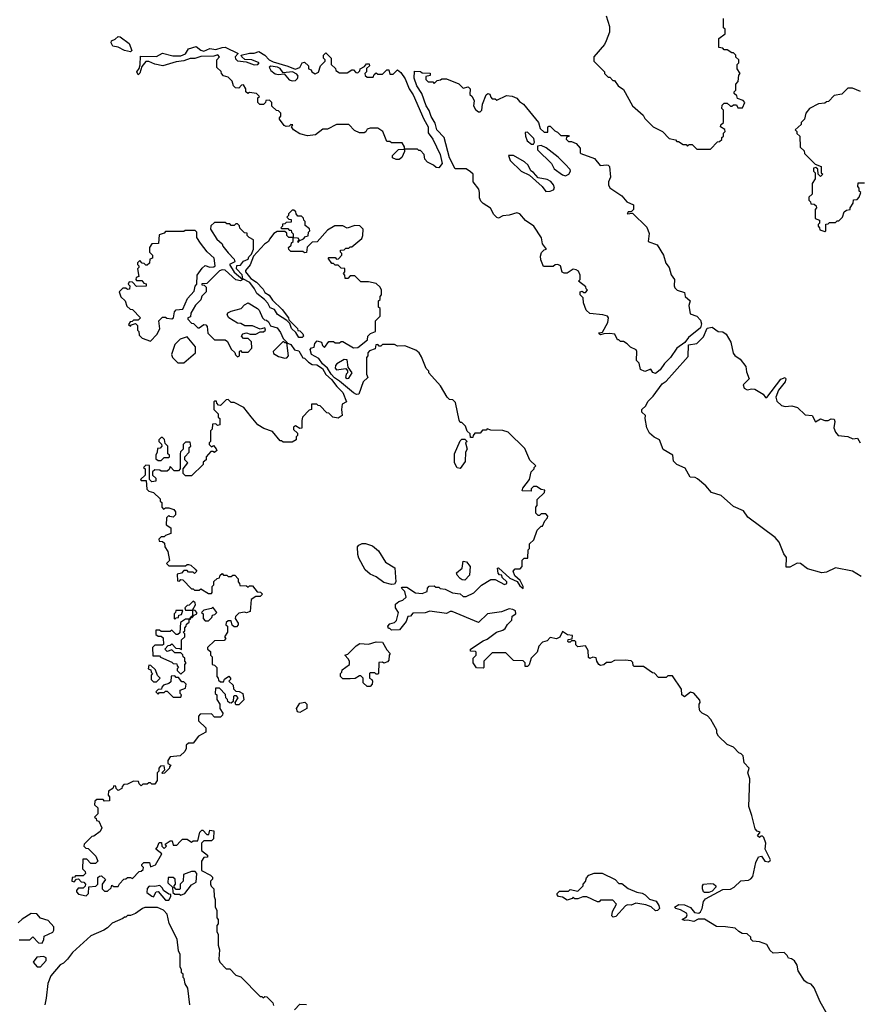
# Model space of a CAD drawing. Extents: x 2386423 to 2568864, y 578392 to 761999.
# Tile 435 of 454: x 2509769 to 2515270, y 720239 to 726687. Entities that reach past the tile are written whole.
import ezdxf

# ---------------------------------------------------------------- set-up
doc = ezdxf.new("R2010")
doc.units = 0

msp = doc.modelspace()

# ---------------------------------------------------------------- linework, layer by layer
at = {"layer": '0CON05XD'}
for points in [[(2513611.7, 726711.7), (2513633, 726643), (2513632.5, 726605), (2513611.7, 726548.3), (2513600, 726525), (2513530, 726445), (2513530, 726415), (2513600, 726345), (2513600, 726335), (2513625, 726310), (2513635, 726310), (2513655, 726290), (2513665, 726290), (2513690, 726255), (2513725, 726230), (2513783.6, 726123.6), (2513853, 726063), (2513865, 726040), (2513920, 725985), (2513980, 725955), (2514025, 725910), (2514065, 725900), (2514075, 725890), (2514085, 725890), (2514115, 725870), (2514135, 725870), (2514145, 725860), (2514155, 725870), (2514175, 725870), (2514205, 725840), (2514295, 725840)], [(2514295, 725840), (2514341.7, 725888.3), (2514355, 725890), (2514368.3, 725901.7), (2514370, 725915), (2514380, 725925), (2514380, 725945), (2514390, 725955), (2514388.3, 725968.3), (2514360, 725985), (2514361.7, 725998.3), (2514380, 726015), (2514380, 726095), (2514370, 726105), (2514371.7, 726128.3), (2514385, 726140), (2514405, 726140), (2514425, 726120), (2514435, 726120), (2514445, 726130), (2514465, 726130), (2514475, 726110), (2514505, 726110), (2514520, 726145), (2514508.3, 726158.3), (2514471.7, 726171.7), (2514468.3, 726188.3), (2514450, 726205), (2514450, 726215), (2514460, 726225), (2514460, 726265), (2514477, 726283), (2514480, 726325), (2514490, 726335), (2514470, 726365), (2514470, 726395), (2514480, 726405), (2514480, 726425), (2514461.7, 726441.7), (2514460, 726455), (2514445, 726470), (2514435, 726470), (2514405, 726490), (2514385, 726490), (2514375, 726500), (2514350, 726505), (2514350, 726565), (2514390, 726595), (2514390, 726625), (2514380, 726635), (2514380, 726695)], [(2510495, 726477.5), (2510455, 726486), (2510415, 726508), (2510380, 726515), (2510367.5, 726535), (2510370, 726550), (2510395, 726560), (2510415, 726576.7), (2510426.1, 726576.1), (2510485, 726532.5), (2510502.5, 726485), (2510495, 726477.5)], [(2512515, 725717.5), (2512498.3, 725718.3), (2512480, 725735), (2512440, 725755), (2512423, 725773), (2512420, 725805), (2512395, 725830), (2512385, 725830), (2512375, 725840), (2512290, 725840), (2512290, 725855), (2512275, 725880), (2512205, 725880), (2512195, 725890), (2512175, 725890), (2512147.5, 725955), (2512115, 725977.5), (2512065, 725977.5), (2512045, 725970), (2512036.4, 725953.6), (2512025, 725947.5), (2511995, 725947.5), (2511961.7, 725961.7), (2511925, 726000), (2511845, 726000), (2511785, 725970), (2511755, 725970), (2511707, 725933), (2511655, 725927.5), (2511605, 725940), (2511562.5, 725965), (2511550, 725985), (2511558.3, 725998.3), (2511545, 726000), (2511535, 725990), (2511515, 725987.5), (2511502.5, 725995), (2511470, 726035), (2511470, 726045), (2511480, 726055), (2511480, 726075), (2511465, 726090), (2511451.7, 726091.7), (2511421.7, 726121.7), (2511420, 726145), (2511405, 726160), (2511381.7, 726158.3), (2511380, 726145), (2511367, 726133), (2511343, 726133), (2511330, 726145), (2511330, 726175), (2511340, 726185), (2511320, 726205), (2511275, 726210), (2511263, 726203), (2511250, 726215), (2511250, 726235), (2511235, 726260), (2511221.7, 726258.3), (2511205, 726240), (2511181.7, 726241.7), (2511170, 726255), (2511160, 726285), (2511135, 726310), (2511105, 726320), (2511090, 726335), (2511088.3, 726348.3), (2511060, 726375), (2511060, 726425), (2511077.5, 726445), (2511067, 726457), (2511040.7, 726449.3), (2510955, 726446.7), (2510916.1, 726433.9), (2510885, 726433.8), (2510845, 726418), (2510795, 726410.8), (2510705.8, 726384.2), (2510655, 726395.7), (2510615, 726414.3), (2510595.8, 726414.2), (2510569.3, 726380.7), (2510555, 726337.5), (2510545, 726326.7), (2510536.2, 726345), (2510551.2, 726368.8), (2510558.8, 726391.2), (2510561.2, 726448.8), (2510665, 726446.2), (2510705, 726467.5), (2510771.7, 726451.7), (2510825, 726450), (2510855.9, 726464.1), (2510875, 726497.5), (2510925, 726512.5), (2510955, 726488.8), (2510975, 726481.2), (2511015, 726498.8), (2511055, 726492), (2511095, 726506.2), (2511115, 726506.7), (2511200, 726465), (2511180, 726445), (2511181.7, 726431.7), (2511195, 726417.5), (2511251.7, 726411.7), (2511305, 726392.5), (2511330, 726395), (2511337.5, 726405), (2511290, 726425), (2511245, 726427.5), (2511223.3, 726443.3), (2511220, 726455), (2511275, 726469.2), (2511305, 726468.8), (2511335, 726480), (2511374.1, 726454.1), (2511404.4, 726424.4), (2511430.5, 726410.5), (2511525, 726384), (2511573.8, 726363.8), (2511605, 726373.3), (2511620, 726405), (2511635, 726410), (2511660, 726385), (2511660, 726365), (2511678.3, 726358.3), (2511682.5, 726345), (2511705, 726333.8), (2511726.4, 726343.6), (2511740, 726385), (2511770, 726415), (2511770, 726425), (2511760, 726435), (2511760, 726455), (2511775, 726470), (2511810, 726435), (2511810, 726395), (2511838.3, 726368.3), (2511840, 726355), (2511865, 726340), (2511915, 726340), (2511945, 726360), (2511955, 726360), (2511971.7, 726341.7), (2511985, 726340), (2511998.3, 726351.7), (2512000, 726365), (2512028.3, 726381.7), (2512041.7, 726398.3), (2512058.3, 726398.3), (2512060, 726385), (2512041.7, 726368.3), (2512040, 726345), (2512030, 726335), (2512031.7, 726321.7), (2512045, 726310), (2512085, 726310), (2512091.7, 726328.3), (2512105, 726340), (2512115, 726330), (2512145, 726330), (2512175, 726360), (2512188.3, 726358.3), (2512195, 726330), (2512215, 726330), (2512245, 726360), (2512265, 726342.5), (2512295, 726300), (2512320, 726235), (2512346.9, 726195), (2512416.1, 726036.1), (2512445, 725986.2), (2512445.5, 725945.5), (2512475, 725906), (2512524.4, 725805), (2512535.8, 725745), (2512515, 725717.5)], [(2511555, 726286.7), (2511575, 726290), (2511588.3, 726301.7), (2511592.5, 726317.5), (2511585, 726330), (2511556.2, 726346.2), (2511495, 726340), (2511475, 726366.7), (2511457.5, 726377.5), (2511415, 726382.5), (2511403, 726377), (2511414.1, 726354.1), (2511443, 726333), (2511465, 726328.8), (2511502.5, 726332.5), (2511535, 726293.3), (2511555, 726286.7)], [(2513935, 724371.2), (2513916.7, 724376.7), (2513905, 724397.5), (2513865, 724383.3), (2513837, 724397), (2513827, 724437), (2513810, 724455), (2513812.5, 724515), (2513807.5, 724525), (2513771.7, 724541.7), (2513750, 724565), (2513725, 724580), (2513705, 724580), (2513695, 724590), (2513685, 724590), (2513668.3, 724628.3), (2513635, 724632.5), (2513595, 724630), (2513575, 724622.5), (2513565, 724630), (2513563.3, 724636.7), (2513588.3, 724641.7), (2513623.3, 724705), (2513627.5, 724735), (2513620, 724745), (2513590, 724755), (2513505, 724763.3), (2513480, 724785), (2513463, 724833), (2513460, 724865), (2513440, 724885), (2513440, 724905), (2513455, 724910), (2513465, 724900), (2513475, 724900), (2513490, 724915), (2513480, 724925), (2513478.3, 724938.3), (2513430, 724975), (2513440, 724985), (2513440, 725015), (2513429.3, 725039.3), (2513415, 725050), (2513395, 725052.5), (2513355, 725027.5), (2513337, 725027), (2513323, 725033), (2513312.5, 725075), (2513295, 725083.3), (2513278.3, 725081.7), (2513265, 725070), (2513201.7, 725071.7), (2513183.3, 725115), (2513181.7, 725138.3), (2513187.5, 725162.5), (2513205, 725180), (2513220, 725185), (2513195, 725220), (2513188.3, 725258.3), (2513136.7, 725335), (2513083, 725373), (2513045, 725416.7), (2513025, 725423.3), (2512975, 725406.7), (2512935, 725402.5), (2512905, 725387.5), (2512895, 725392.5), (2512875, 725412.5), (2512853, 725453), (2512805, 725482.5), (2512789.3, 725499.3), (2512780.7, 725520.7), (2512782.5, 725555), (2512776.4, 725576.4), (2512740, 725625), (2512740, 725675), (2512721.7, 725691.7), (2512695, 725710), (2512621.7, 725711.7), (2512585, 725783.3), (2512550, 725915), (2512502.7, 725965), (2512490.3, 726010.3), (2512465, 726053.8), (2512452.7, 726092.7), (2512432.3, 726122.3), (2512404.4, 726204.4), (2512371.1, 726255), (2512354.3, 726305), (2512355, 726350), (2512395, 726347.5), (2512405, 726340), (2512458.3, 726338.3), (2512458.3, 726321.7), (2512430, 726315), (2512430, 726295), (2512445, 726280), (2512475, 726280), (2512485, 726270), (2512505, 726290), (2512527, 726293), (2512535, 726300), (2512565, 726300), (2512647, 726267), (2512675, 726240), (2512707, 726247), (2512720, 726235), (2512718.3, 726198.3), (2512732.5, 726185), (2512747.5, 726155), (2512743, 726123), (2512755, 726100), (2512775, 726083.3), (2512785, 726083.3), (2512795.9, 726094.1), (2512801.2, 726135), (2512824.4, 726195.6), (2512835, 726203.3), (2512849.3, 726199.3), (2512855, 726180), (2512865, 726170), (2512885, 726170), (2512895, 726160), (2512958.3, 726191.7), (2512995, 726187.5), (2513025, 726172.5), (2513042.5, 726152.5), (2513070, 726135), (2513167.5, 726015), (2513180, 725975), (2513205, 725950), (2513228.3, 725951.7), (2513230, 725985), (2513235, 725990), (2513245, 725990), (2513275, 725960), (2513291.7, 725951.7), (2513315, 725930), (2513365, 725930), (2513368.3, 725921.7), (2513351.7, 725918.3), (2513350, 725905), (2513365, 725890), (2513385, 725890), (2513415, 725877.5), (2513440, 725845), (2513440, 725815), (2513445, 725810), (2513535, 725777.5), (2513573, 725733), (2513615, 725737.5), (2513625, 725735.7), (2513634, 725725), (2513640, 725655), (2513627.5, 725625), (2513627.5, 725605), (2513636.4, 725586.4), (2513713.9, 725533.9), (2513747.5, 725495), (2513790, 725475), (2513790, 725445), (2513775, 725430), (2513755, 725430), (2513750, 725415), (2513785, 725420), (2513877.6, 725327.6), (2513892.3, 725287.7), (2513887.5, 725235), (2513945, 725213.8), (2513988, 725145), (2514002, 725092), (2514023.3, 725065), (2514036.4, 725016.4), (2514060, 724985), (2514056.7, 724945), (2514061.7, 724931.7), (2514076.4, 724916.4), (2514125, 724900), (2514130, 724875), (2514162.5, 724845), (2514153.3, 724815), (2514161.7, 724761.7), (2514206.1, 724746.1), (2514230, 724720), (2514236, 724695), (2514230.3, 724669.7), (2514150.8, 724605), (2514127.6, 724572.4), (2514073.5, 724536.5), (2514032, 724475), (2513993.4, 724436.6), (2513965, 724393.8), (2513935, 724371.2)], [(2515277, 726217), (2515225, 726240), (2515195, 726240), (2515155, 726200), (2515105, 726190), (2515068.3, 726151.7), (2515055, 726150), (2515045, 726140), (2515003, 726137), (2514943.6, 726106.4), (2514920, 726075), (2514910, 726035), (2514890, 726015), (2514888.3, 726001.7), (2514850, 725965), (2514860, 725955), (2514861.7, 725941.7), (2514880, 725925), (2514881.7, 725851.7), (2514908.3, 725828.3), (2514911.7, 725811.7), (2514981.7, 725741.7), (2515020, 725725), (2515020, 725685), (2515030, 725675), (2515015, 725660), (2515000, 725675), (2514998.3, 725708.3), (2514985, 725720), (2514970, 725715), (2514970, 725695), (2514980, 725685), (2514980, 725645), (2514960, 725615), (2514960, 725545), (2514940, 725525), (2514940, 725505), (2514950, 725495), (2514951.7, 725481.7), (2514975, 725480), (2514988.3, 725468.3), (2514990, 725455), (2514980, 725445), (2514980, 725385), (2515010, 725375), (2515010, 725355), (2515000, 725345), (2515000, 725335), (2515010, 725325), (2515011.7, 725311.7), (2515045, 725300)], [(2513135, 725872.5), (2513142.5, 725885), (2513138.3, 725908.3), (2513095, 725950), (2513081.7, 725948.3), (2513082.5, 725925), (2513093.9, 725893.9), (2513123, 725873), (2513135, 725872.5)], [(2512255, 725772.5), (2512235, 725772.5), (2512211.7, 725781.7), (2512211.7, 725798.3), (2512251.7, 725838.3), (2512290, 725840), (2512290, 725825), (2512272.5, 725785), (2512255, 725772.5)], [(2513345, 725663.8), (2513367.5, 725675), (2513377.5, 725695), (2513376, 725706), (2513342.1, 725742.1), (2513297.1, 725787.1), (2513218.7, 725848.7), (2513185, 725862.5), (2513161.7, 725858.3), (2513162.5, 725835), (2513253.3, 725745), (2513271.3, 725711.3), (2513325, 725671.2), (2513345, 725663.8)], [(2513215, 725562.5), (2513245, 725563.3), (2513266.4, 725573.6), (2513272.5, 725585), (2513266.2, 725605), (2513248.3, 725628.3), (2513225, 725641.4), (2513165, 725652.5), (2513135, 725687.5), (2513117, 725697), (2513101.2, 725735), (2513077.3, 725757.3), (2513005, 725797.5), (2512971.7, 725798.3), (2512983.3, 725765), (2513054.5, 725694.5), (2513108.8, 725668.8), (2513191.2, 725595), (2513215, 725562.5)], [(2515045, 725300), (2515050, 725305), (2515051.7, 725348.3), (2515065, 725350), (2515075, 725360), (2515115, 725360), (2515125, 725370), (2515135, 725370), (2515160, 725395), (2515171.7, 725428.3), (2515185, 725440), (2515210, 725445), (2515210, 725455), (2515230, 725485), (2515231.7, 725508.3), (2515255, 725510), (2515270, 725525), (2515280, 725555), (2515270, 725565), (2515270, 725585), (2515260, 725595), (2515261.7, 725618.3), (2515305, 725620)], [(2511851.7, 725338.3), (2511833, 725337), (2511785, 725310), (2511718.3, 725231.7), (2511685, 725230), (2511651.7, 725198.3), (2511648.3, 725161.7), (2511635, 725160), (2511625, 725170), (2511545, 725170), (2511531.7, 725181.7), (2511530, 725195), (2511548.3, 725211.7), (2511550, 725225), (2511560, 725235), (2511560, 725260), (2511588.3, 725258.3), (2511600, 725245), (2511590, 725235), (2511595, 725230), (2511600, 725240), (2511628.3, 725251.7), (2511641.7, 725268.3), (2511658.3, 725271.7), (2511660, 725295), (2511670, 725305), (2511668.3, 725318.3), (2511640, 725340), (2511640, 725365), (2511630, 725375), (2511628.3, 725388.3), (2511615, 725400), (2511591.7, 725401.7), (2511580, 725415), (2511578.3, 725428.3), (2511565, 725440), (2511555, 725440), (2511530, 725415), (2511530, 725405), (2511520, 725395), (2511531.7, 725381.7), (2511548.3, 725378.3), (2511548.3, 725361.7), (2511515, 725360), (2511505, 725350), (2511491.7, 725348.3), (2511490, 725335), (2511480, 725325), (2511485, 725320), (2511525, 725320), (2511535, 725310), (2511548.3, 725308.3), (2511550, 725295), (2511560, 725285), (2511560, 725260), (2511531.7, 725261.7), (2511520, 725275), (2511518.3, 725288.3), (2511505, 725300), (2511455, 725300), (2511435, 725287.5), (2511405, 725250), (2511400, 725235), (2511373.6, 725216.4), (2511301.7, 725138.3), (2511278.3, 725081.7), (2511247.5, 725045), (2511247.5, 725035), (2511283.3, 724993.3), (2511319.3, 724969.3), (2511363.3, 724923.3), (2511375, 724900), (2511403, 724883), (2511425, 724850), (2511489.3, 724789.3), (2511530, 724735), (2511531.7, 724721.7), (2511590, 724665), (2511591.7, 724651.7), (2511605, 724650), (2511625, 724630), (2511627.5, 724615), (2511620, 724605), (2511597, 724607), (2511578.3, 724638.3), (2511550, 724665), (2511538.3, 724698.3), (2511518.3, 724718.3), (2511457, 724757), (2511438.8, 724788.8), (2511410, 724800), (2511395, 724830), (2511372.5, 724855), (2511322.5, 724895), (2511307.5, 724925), (2511276.7, 724966.7), (2511230, 724990), (2511227, 725017), (2511190, 725055), (2511191.7, 725078.3), (2511215, 725080), (2511235, 725106.7), (2511265, 725120), (2511270, 725135), (2511288.3, 725151.7), (2511300, 725185), (2511300, 725245), (2511271.7, 725261.7), (2511260, 725275), (2511258.3, 725288.3), (2511241.7, 725291.7), (2511211.7, 725321.7), (2511208.3, 725338.3), (2511195, 725350), (2511185, 725350), (2511175, 725340), (2511155, 725340), (2511145, 725350), (2511125, 725350), (2511115, 725360), (2511045, 725360), (2511021.7, 725338.3), (2511020, 725315), (2511060.7, 725250.7), (2511095, 725220), (2511100, 725205), (2511135, 725160), (2511175, 725120), (2511178.3, 725101.7), (2511142.5, 725085), (2511173.6, 725033.6), (2511230, 724985), (2511215, 724977.5), (2511184.1, 724984.1), (2511116.1, 725046.1), (2511095, 725050), (2511077, 725043), (2510995, 724960), (2510961.7, 724958.3), (2510961.7, 724951.7), (2510978.3, 724948.3), (2510990, 724935), (2510990, 724905), (2510963, 724877), (2510956.4, 724853.6), (2510921.7, 724818.3), (2510890, 724765), (2510888.3, 724741.7), (2510870, 724735), (2510870, 724725), (2510895, 724700), (2510908.3, 724698.3), (2510935, 724670), (2510945, 724670), (2510975, 724690), (2510988.3, 724688.3), (2510997, 724677), (2511002.5, 724635), (2511045, 724590), (2511115, 724590), (2511129.3, 724579.3), (2511155, 724530), (2511178.3, 724508.3), (2511181.7, 724491.7), (2511195, 724480), (2511210, 724485), (2511210, 724515), (2511215, 724520), (2511225, 724510), (2511265, 724510), (2511290, 724535), (2511288.3, 724578.3), (2511265, 724600), (2511235, 724600), (2511222.5, 724615), (2511230.7, 724629.3), (2511255, 724637.5), (2511278.3, 724628.3), (2511315, 724627.5), (2511345, 724642.5), (2511367, 724643), (2511380, 724655), (2511375, 724670), (2511345, 724660), (2511295, 724682.5), (2511245, 724682.5), (2511217, 724697), (2511195, 724700), (2511140, 724735), (2511127.5, 724755), (2511133.6, 724766.4), (2511155, 724777.5), (2511220, 724795), (2511240.7, 724819.3), (2511265, 724832.5), (2511326.4, 724796.4), (2511337.5, 724785), (2511360, 724735), (2511371.7, 724721.7), (2511385, 724720), (2511398.3, 724708.3), (2511411.7, 724681.7), (2511455, 724670), (2511478.3, 724638.3), (2511495, 724600), (2511520, 724575), (2511520, 724570), (2511505, 724570), (2511495, 724580), (2511430, 724515), (2511431.7, 724501.7), (2511465, 724482.5), (2511505, 724470), (2511518.3, 724471.7), (2511530, 724485), (2511520, 724570), (2511545, 724560), (2511570, 724525), (2511598.3, 724518.3), (2511623.6, 724473.6), (2511635, 724470), (2511660, 724445), (2511685, 724430), (2511715, 724427.5), (2511753, 724403), (2511775, 724362.5), (2511811.7, 724331.7), (2511846.2, 724285), (2511885.7, 724245.7), (2511910, 724185), (2511881.7, 724168.3), (2511877.5, 724135), (2511882.5, 724095), (2511855, 724077.5), (2511820, 724085), (2511795, 724110), (2511781.7, 724111.7), (2511738.3, 724158.3), (2511725, 724160), (2511715, 724170), (2511681.7, 724168.3), (2511680, 724135), (2511665, 724130), (2511622.5, 724085), (2511617, 724063), (2511618.3, 724011.7), (2511605, 724010), (2511575, 724027.5), (2511561.7, 724018.3), (2511563, 724003), (2511588.3, 723978.3), (2511590, 723965), (2511580, 723955), (2511580, 723935), (2511555, 723920), (2511495, 723920), (2511485, 723930), (2511475, 723930), (2511425, 723990), (2511369.3, 724009.3), (2511330, 724035), (2511286.1, 724086.1), (2511238.3, 724148.3), (2511175, 724180), (2511155, 724180), (2511135, 724200), (2511121.7, 724198.3), (2511085, 724160), (2511071.7, 724161.7), (2511060, 724175), (2511058.3, 724188.3), (2511045, 724190), (2511040, 724185), (2511040, 724135), (2511070, 724105), (2511070, 724085), (2511080, 724075), (2511080, 724035), (2511065, 724030), (2511055, 724040), (2511031.7, 724038.3), (2511030, 724005), (2511020, 723995), (2511020, 723925), (2511010, 723915), (2511010, 723905), (2511025, 723890), (2511038.3, 723898.3), (2511057, 723877), (2511060, 723865), (2511045, 723852.5), (2511035, 723860), (2511021.7, 723858.3), (2510990, 723825), (2510990, 723805), (2510971.7, 723788.3), (2510970, 723775), (2510895, 723700), (2510855, 723700), (2510840, 723715), (2510840, 723745), (2510870, 723785), (2510850, 723805), (2510850, 723825), (2510880, 723855), (2510880, 723885), (2510890, 723895), (2510885, 723920), (2510855, 723920), (2510840, 723905), (2510840, 723875), (2510823, 723857), (2510820, 723845), (2510820, 723745), (2510808.3, 723731.7), (2510781.7, 723731.7), (2510755, 723760), (2510748.3, 723741.7), (2510735, 723730), (2510695, 723730), (2510687, 723737), (2510655, 723740), (2510640, 723725), (2510640, 723705), (2510660, 723685), (2510660, 723665), (2510635, 723660), (2510620, 723675), (2510618.3, 723768.3), (2510595, 723770), (2510580, 723755), (2510590, 723745), (2510590, 723705), (2510560, 723675), (2510565, 723670), (2510598.3, 723668.3), (2510601.7, 723611.7), (2510615, 723600), (2510645, 723590), (2510688.3, 723548.3), (2510690, 723535), (2510700, 723525), (2510700, 723495), (2510711.7, 723481.7), (2510725, 723490), (2510745, 723490), (2510778.3, 723478.3), (2510790, 723465), (2510790, 723445), (2510775, 723430), (2510753, 723433), (2510745, 723440), (2510730, 723425), (2510728.3, 723378.3), (2510758.3, 723358.3), (2510758.3, 723321.7), (2510725, 723310), (2510715, 723300), (2510695, 723300), (2510680, 723285), (2510681.7, 723271.7), (2510705, 723270), (2510718.3, 723258.3), (2510720, 723235), (2510740, 723205), (2510750, 723145), (2510730, 723125), (2510745, 723110), (2510855, 723110), (2510865, 723120), (2510875, 723120), (2510890, 723115), (2510918.3, 723088.3), (2510930, 723075), (2510915, 723060), (2510905, 723070), (2510875, 723070), (2510865, 723080), (2510845, 723080), (2510828.3, 723061.7), (2510800, 723055), (2510801.7, 723011.7), (2510815, 723010), (2510825, 723020), (2510838.3, 723018.3), (2510895, 722960)], [(2515060, 720175), (2515012.5, 720255), (2514975, 720347.5), (2514955, 720370), (2514928.3, 720378.3), (2514911.7, 720391.7), (2514868.3, 720458.3), (2514862.5, 720495), (2514845, 720522.5), (2514825, 720536.7), (2514805, 720540), (2514798.3, 720558.3), (2514777, 720577), (2514705, 720572.5), (2514685, 720590), (2514665, 720630), (2514617, 720647), (2514573, 720653), (2514560, 720665), (2514558.3, 720678.3), (2514535, 720700), (2514503, 720703), (2514480, 720715), (2514457, 720737), (2514393, 720747), (2514335, 720747.5), (2514255, 720796.7), (2514213.9, 720796.1), (2514185, 720781.2), (2514145, 720790), (2514125, 720787.5), (2514110, 720795), (2514138.3, 720811.7), (2514142.5, 720825), (2514136.7, 720835), (2514097.7, 720857.7), (2514067.5, 720865), (2514060, 720875), (2514087, 720893), (2514125, 720890), (2514165, 720873.3), (2514190.3, 720840.3), (2514217.5, 720835), (2514230, 720845), (2514240, 720865), (2514248.3, 720911.7), (2514261.7, 720928.3), (2514375, 720990), (2514425, 720992.5), (2514450, 721005), (2514493, 721047), (2514545, 721052.5), (2514559.3, 721060.7), (2514572.5, 721075), (2514593, 721167), (2514610, 721205), (2514628.3, 721208.3), (2514650, 721175), (2514675, 721172.5), (2514685, 721180), (2514687.5, 721185), (2514653.9, 721253.9), (2514656.7, 721295), (2514645, 721330), (2514635, 721340), (2514625, 721340), (2514615, 721330), (2514603, 721343), (2514620, 721365), (2514601.7, 721371.7), (2514588.3, 721388.3), (2514566, 721476), (2514546.7, 721535), (2514553.3, 721715), (2514540, 721755), (2514547.5, 721785), (2514515, 721820), (2514510, 721865), (2514495, 721880), (2514480, 721885), (2514445, 721922.5), (2514405, 721940), (2514347.5, 721995), (2514337.5, 722015), (2514337.5, 722035), (2514296.7, 722105), (2514275, 722127.5), (2514240, 722145), (2514225, 722160), (2514220, 722185), (2514220, 722205), (2514227.5, 722215), (2514225, 722230), (2514185, 722277.5), (2514165, 722282.5), (2514125, 722253.3), (2514107.5, 722265), (2514105, 722302.5), (2514045, 722390), (2514015, 722390), (2514005, 722380), (2513955, 722380), (2513928.3, 722408.3), (2513915, 722410), (2513855, 722450), (2513795, 722450), (2513788.3, 722458.3), (2513787, 722477), (2513775, 722487.5), (2513735, 722492.5), (2513665, 722490), (2513641.7, 722478.3), (2513613, 722477), (2513595, 722462.5), (2513575, 722457.5), (2513562.5, 722465), (2513550, 722485), (2513545, 722507.5), (2513525, 722512.5), (2513505, 722503.3), (2513495, 722510), (2513492.5, 722555), (2513475, 722587.5), (2513425, 722580), (2513413, 722593), (2513411.7, 722611.7), (2513405, 722620), (2513385, 722620), (2513375, 722610), (2513365, 722610), (2513360, 722615), (2513361.7, 722628.3), (2513388.3, 722631.7), (2513390, 722655), (2513358.3, 722658.3), (2513325, 722680), (2513307, 722643), (2513285, 722632.5), (2513245, 722640), (2513225, 722620), (2513195, 722610), (2513170, 722585), (2513160, 722545), (2513120, 722505), (2513107, 722463), (2513095, 722450), (2513081.7, 722451.7), (2513080, 722475), (2513068.3, 722488.3), (2513005, 722490), (2512955, 722540), (2512865, 722540), (2512830, 722505), (2512810, 722485), (2512810, 722445), (2512805, 722440), (2512761.7, 722441.7), (2512740, 722475), (2512740, 722505), (2512760, 722525), (2512760, 722545), (2512755, 722550), (2512721.7, 722551.7), (2512722.5, 722565), (2512805, 722618.8), (2512830.7, 722629.3), (2512893, 722677), (2512935, 722688.8), (2512949.7, 722700.3), (2512964, 722726), (2512992.5, 722755), (2512995, 722780), (2513020, 722795), (2513017.5, 722815), (2513000, 722825), (2512975, 722828), (2512925, 722808.8), (2512833, 722797), (2512775, 722740), (2512601.7, 722811.7), (2512588.3, 722811.7), (2512565, 722797.5), (2512455, 722812.5), (2512425, 722802.5), (2512345, 722800), (2512328.3, 722781.7), (2512311.7, 722778.3), (2512300, 722745), (2512258.3, 722691.7), (2512205, 722690), (2512195, 722700), (2512185, 722700), (2512180, 722715), (2512195, 722730), (2512225, 722740), (2512237, 722753), (2512250, 722805), (2512230, 722835), (2512231.7, 722858.3), (2512253, 722877), (2512280, 722885), (2512300, 722905), (2512291.7, 722941.7), (2512270, 722965), (2512275, 722970), (2512305, 722970), (2512363, 722933), (2512405, 722930), (2512438.3, 722941.7), (2512440, 722965), (2512451.7, 722978.3), (2512485, 722980), (2512495, 722970), (2512515, 722970), (2512523, 722963), (2512557, 722957), (2512605, 722933.3), (2512655, 722927.5), (2512675, 722910), (2512695, 722910), (2512745, 722932.5), (2512795, 722983.3), (2512855, 723020), (2512868.3, 723021.7), (2512885, 723020), (2512945, 722987.5), (2512960, 722995), (2512960, 723005), (2512930, 723035), (2512928.3, 723048.3), (2512911.7, 723051.7), (2512903, 723063), (2512900, 723095), (2512905, 723096.7), (2512979.3, 723029.3), (2513027.5, 723007.5), (2513045, 722980), (2513068.3, 722961.7), (2513067.5, 722975), (2513047.5, 723015), (2513013.9, 723043.9), (2513002.5, 723075), (2513015, 723090), (2513048.3, 723091.7), (2513060, 723105), (2513061.7, 723148.3), (2513075, 723160), (2513098.3, 723161.7), (2513100, 723215), (2513110, 723225), (2513110, 723255), (2513138.3, 723281.7), (2513160, 723345), (2513185, 723370), (2513195, 723370), (2513210, 723405), (2513227.5, 723425), (2513230, 723435), (2513215, 723450), (2513185, 723450), (2513175, 723440), (2513165, 723440), (2513150, 723455), (2513150, 723495), (2513160, 723505), (2513160, 723545), (2513208.3, 723591.7), (2513210, 723605), (2513185, 723610), (2513155, 723630), (2513135, 723630), (2513120, 723615), (2513120, 723600), (2513061.7, 723601.7), (2513065, 723620), (2513110, 723675), (2513120, 723725), (2513140, 723745), (2513140, 723755), (2513150, 723765), (2513111.7, 723801.7), (2513078.3, 723878.3), (2512970, 723985), (2512935, 723997.5), (2512855, 724000), (2512832.5, 724007.5), (2512825, 724000), (2512801.7, 723998.3), (2512785, 723980), (2512751.7, 723978.3), (2512740, 723965), (2512738.3, 723951.7), (2512721.7, 723951.7), (2512720, 723975), (2512701.7, 723991.7), (2512690, 724025), (2512665, 724050), (2512655, 724050), (2512647.5, 724065), (2512625, 724180), (2512607, 724197), (2512585, 724200), (2512570, 724215), (2512525, 724290), (2512450, 724375), (2512450, 724385), (2512433, 724403), (2512401.7, 724478.3), (2512386.4, 724506.4), (2512365, 724522.5), (2512291.7, 724551.7), (2512245, 724550), (2512225, 724560), (2512145, 724560), (2512135, 724550), (2512125, 724550), (2512115, 724560), (2512101.7, 724558.3), (2512098.3, 724531.7), (2512061.7, 724518.3), (2512050, 724505), (2512050, 724485), (2512040, 724475), (2512040, 724365), (2512050, 724345), (2512020, 724315), (2511990, 724235), (2511975, 724232.5), (2511955, 724242.5), (2511865, 724320), (2511831.4, 724341.4), (2511810, 724365), (2511786.1, 724406.1), (2511753.6, 724433.6), (2511729.3, 724469.3), (2511680, 724495), (2511672.5, 724527.5), (2511681.7, 724538.3), (2511698.3, 724541.7), (2511703, 724567), (2511717, 724583), (2511746.4, 724576.4), (2511752.5, 724552.5), (2511765, 724540), (2511795, 724580), (2511825, 724580), (2511835, 724570), (2511865, 724570), (2511875, 724580), (2511885, 724580), (2511955, 724537.5), (2511985, 724540), (2512048.3, 724591.7), (2512050, 724615), (2512067, 724633), (2512100, 724645), (2512100, 724715), (2512130, 724745), (2512130, 724795), (2512120, 724805), (2512120, 724845), (2512130, 724855), (2512130, 724875), (2512140, 724885), (2512140, 724915), (2512130, 724935), (2512105, 724960), (2512055, 724970), (2512005, 724970), (2511965, 725010), (2511935, 725010), (2511918.3, 724991.7), (2511901.7, 724991.7), (2511900, 725015), (2511890, 725025), (2511900, 725035), (2511898.3, 725058.3), (2511875, 725060), (2511855, 725080), (2511835, 725080), (2511825, 725090), (2511815, 725090), (2511790, 725125), (2511795, 725130), (2511835, 725130), (2511845, 725120), (2511858.3, 725121.7), (2511880, 725145), (2511880, 725155), (2511870, 725165), (2511871.7, 725178.3), (2511895, 725180), (2511905, 725190), (2511925, 725190), (2511935, 725200), (2511945, 725200), (2512010, 725255), (2512017, 725273), (2512020, 725315), (2511997, 725337), (2511965, 725340), (2511915, 725322.5), (2511887, 725337), (2511851.7, 725338.3)], [(2510625, 724582.5), (2510666.7, 724625), (2510687, 724663), (2510680, 724715), (2510705, 724740), (2510725, 724740), (2510733, 724733), (2510765, 724727.5), (2510776.2, 724733.8), (2510782.5, 724775), (2510793.8, 724786.2), (2510838.3, 724791.7), (2510869.3, 724860.7), (2510911.7, 724908.3), (2510918.3, 724941.7), (2510930, 724955), (2510932.5, 725015), (2510965, 725060), (2510985, 725077.5), (2511015, 725067.5), (2511041.7, 725068.3), (2511050, 725075), (2511043.3, 725125), (2510997, 725167), (2510953.9, 725223.9), (2510930.5, 725260.5), (2510930, 725295), (2510917.5, 725307.5), (2510852.5, 725307.5), (2510845, 725300), (2510725, 725300), (2510715, 725290), (2510681.7, 725278.3), (2510678.3, 725221.7), (2510635, 725220), (2510620, 725195), (2510620, 725165), (2510640, 725145), (2510640, 725125), (2510621.7, 725118.3), (2510618.3, 725091.7), (2510605, 725080), (2510595, 725080), (2510585, 725090), (2510571.7, 725091.7), (2510555, 725110), (2510540, 725095), (2510540, 725085), (2510550, 725075), (2510550, 725065), (2510540, 725055), (2510550, 725005), (2510531.7, 724998.3), (2510530, 724985), (2510535, 724980), (2510568.3, 724978.3), (2510581.7, 724961.7), (2510598.3, 724958.3), (2510598.3, 724941.7), (2510535, 724940), (2510508.3, 724968.3), (2510485, 724970), (2510480, 724955), (2510490, 724945), (2510488.3, 724921.7), (2510475, 724920), (2510465, 724930), (2510445, 724930), (2510420, 724905), (2510431.7, 724871.7), (2510460, 724845), (2510471.7, 724811.7), (2510491.7, 724791.7), (2510508.3, 724788.3), (2510560, 724735), (2510545, 724720), (2510515, 724720), (2510505, 724710), (2510491.7, 724708.3), (2510481.7, 724691.7), (2510495, 724680), (2510501.7, 724688.3), (2510528.3, 724698.3), (2510540, 724685), (2510540, 724655), (2510550, 724645), (2510551.7, 724621.7), (2510571.7, 724601.7), (2510625, 724582.5)], [(2514059.1, 724380.9), (2514147.6, 724482.4), (2514151.7, 724558.3), (2514205, 724566.7), (2514248.9, 724611.1), (2514272.3, 724667.7), (2514305, 724674), (2514345, 724646.2), (2514375, 724642.5), (2514398.2, 724628.2), (2514429.2, 724575), (2514443.4, 724503.4), (2514455, 724488), (2514490, 724465), (2514525.9, 724415.9), (2514530.7, 724380.7), (2514548, 724335), (2514508, 724295), (2514515, 724274), (2514536.2, 724263.8), (2514565, 724270), (2514585, 724266.7), (2514640, 724235), (2514655, 724213.3), (2514665, 724213.3), (2514755, 724334), (2514783.3, 724343.3), (2514788, 724335), (2514784, 724315), (2514739.5, 724260.5), (2514724, 724215), (2514730, 724190), (2514760.7, 724160.7), (2514785, 724153.8), (2514828.8, 724158.8), (2514865, 724147.5), (2514915, 724100), (2514960, 724095), (2514983, 724053), (2515015, 724072.5), (2515045, 724062.5), (2515065, 724062.5), (2515085, 724072.5), (2515105, 724070), (2515110, 724055), (2515103.6, 724013.6), (2515113.3, 723985), (2515132.5, 723965), (2515195, 723957.5), (2515227, 723943), (2515257.5, 723947.5), (2515276.1, 723916.1)], [(2510845, 724440), (2510920, 724505), (2510920, 724545), (2510865, 724610), (2510820, 724595), (2510785, 724560), (2510762.5, 724495), (2510770, 724475), (2510805, 724440), (2510845, 724440)], [(2511915, 724337.5), (2511925, 724340), (2511947.5, 724375), (2511922, 724412), (2511915, 724460), (2511895, 724462), (2511847.3, 724432.7), (2511838.3, 724421.7), (2511836.7, 724405), (2511845, 724394), (2511905, 724402.5), (2511917, 724387), (2511917.5, 724375), (2511907.5, 724365), (2511902.5, 724345), (2511915, 724337.5)], [(2515281.2, 723041.2), (2515226.3, 723076.3), (2515115, 723098), (2515055, 723069.1), (2515025, 723065.4), (2514930.9, 723090.9), (2514884.3, 723125.7), (2514862.7, 723127.3), (2514815, 723102.5), (2514791.7, 723101.7), (2514792.5, 723165), (2514775, 723190), (2514745.7, 723265), (2514719.2, 723295), (2514539.8, 723429.8), (2514510.6, 723470.6), (2514445, 723498.6), (2514365, 723570), (2514301.3, 723591.3), (2514264.2, 723634.2), (2514210.5, 723680.5), (2514195, 723688.8), (2514162.1, 723692.1), (2514129.5, 723749.5), (2514075, 723773.8), (2514053.3, 723795), (2514047.5, 723835), (2513985, 723872.5), (2513960, 723935), (2513925, 723952.5), (2513895, 723980), (2513877.5, 724015), (2513867.5, 724075), (2513870, 724095), (2513845, 724117.5), (2513844.4, 724135), (2513870.8, 724159.2), (2513885, 724186.2), (2513918.8, 724221.2), (2513978.3, 724301.7), (2514005, 724320), (2514059.1, 724380.9)], [(2510695, 723800), (2510715, 723820), (2510745, 723820), (2510750, 723825), (2510750, 723835), (2510740, 723845), (2510740, 723895), (2510721.7, 723911.7), (2510717, 723937), (2510705, 723950), (2510695, 723950), (2510680, 723935), (2510680, 723925), (2510698.3, 723908.3), (2510700, 723895), (2510688.3, 723881.7), (2510671.7, 723878.3), (2510670, 723855), (2510660, 723835), (2510661.7, 723811.7), (2510675, 723800), (2510695, 723800)], [(2512655, 723747.5), (2512635, 723752.5), (2512617.5, 723785), (2512617.5, 723845), (2512655, 723930), (2512665, 723940), (2512685, 723940), (2512700, 723925), (2512690, 723915), (2512700, 723875), (2512690, 723855), (2512687, 723793), (2512655, 723747.5)], [(2512205, 722987.5), (2512155, 723001.2), (2512105, 723038.8), (2512065.9, 723055.9), (2512033.3, 723085), (2511990.5, 723160.5), (2511983.3, 723185), (2511982.5, 723235), (2511990, 723245), (2512013.6, 723256.4), (2512035, 723256.7), (2512080.5, 723240.5), (2512118.8, 723208.8), (2512165, 723133.8), (2512226.4, 723096.4), (2512232.5, 723005), (2512225, 722990), (2512205, 722987.5)], [(2512685, 723017.5), (2512668.3, 723018.3), (2512655, 723027.5), (2512635, 723050), (2512630, 723065), (2512667.5, 723095), (2512675, 723140), (2512696.4, 723136.4), (2512720, 723105), (2512715, 723050), (2512685, 723017.5)], [(2510895, 722960), (2510905, 722960), (2510915, 722950), (2510945, 722950), (2510955, 722960), (2511005, 722930), (2511025, 722930), (2511030, 722935), (2511030, 722975), (2511040, 722985), (2511041.7, 723008.3), (2511061.7, 723028.3), (2511078.3, 723031.7), (2511081.7, 723048.3), (2511095, 723060), (2511105, 723050), (2511125, 723050), (2511135, 723040), (2511155, 723040), (2511165, 723050), (2511178.3, 723048.3), (2511200, 723025), (2511200, 723005), (2511210, 722995), (2511211.7, 722981.7), (2511255, 722980), (2511265, 722970), (2511275, 722980), (2511295, 722980), (2511325, 722940), (2511347, 722937), (2511360, 722925), (2511345, 722910), (2511315, 722910), (2511285, 722890), (2511278.3, 722811.7), (2511255, 722802.5), (2511242.5, 722807.5), (2511205, 722800), (2511181.7, 722778.3), (2511180, 722765), (2511200, 722735), (2511200, 722725), (2511188.3, 722711.7), (2511175, 722710), (2511161.7, 722721.7), (2511155, 722750), (2511135, 722750), (2511121.7, 722738.3), (2511120, 722725), (2511130, 722715), (2511130, 722675), (2511110, 722645), (2511120, 722635), (2511108.3, 722621.7), (2511045, 722620), (2511000, 722575), (2511000, 722565), (2511018.3, 722548.3), (2511020, 722525), (2511030, 722515), (2511030, 722465), (2511045, 722460), (2511060, 722445), (2511060, 722385), (2511070, 722375), (2511071.7, 722361.7), (2511085, 722350), (2511105, 722350), (2511111.7, 722368.3), (2511138.3, 722388.3), (2511150, 722375), (2511150, 722365), (2511140, 722355), (2511168.3, 722328.3), (2511170, 722305), (2511185, 722290), (2511207, 722287), (2511230, 722275), (2511237.5, 722232.5), (2511205, 722200), (2511185, 722200), (2511180, 722215), (2511200, 722245), (2511188.3, 722258.3), (2511175, 722260), (2511170, 722255), (2511168.3, 722221.7), (2511155, 722210), (2511143, 722213), (2511131.7, 722221.7), (2511130, 722235), (2511120, 722245), (2511118.3, 722268.3), (2511078.3, 722308.3), (2511051.7, 722308.3), (2511050, 722275), (2511060, 722265), (2511060, 722235), (2511080, 722205), (2511080, 722175), (2511100, 722145), (2511098.3, 722131.7), (2511085, 722120), (2511045, 722120), (2511025, 722140), (2510951.7, 722138.3), (2510940, 722125), (2510940, 722095), (2510988.3, 722048.3), (2510988.3, 722021.7), (2510940, 721995), (2510905, 721950), (2510875, 721950), (2510860, 721935), (2510860, 721915), (2510850, 721895), (2510820, 721865), (2510755, 721860), (2510740, 721835), (2510740, 721815), (2510760, 721805), (2510750, 721795), (2510750, 721785), (2510718.3, 721751.7), (2510705, 721750), (2510700, 721755), (2510720, 721775), (2510715, 721800), (2510691.7, 721798.3), (2510680, 721785), (2510680, 721765), (2510670, 721755), (2510670, 721705), (2510655, 721680), (2510635, 721680), (2510625, 721690), (2510615, 721690), (2510605, 721680), (2510575, 721680), (2510565, 721670), (2510551.7, 721681.7), (2510548.3, 721698.3), (2510515, 721700), (2510475, 721680), (2510451.7, 721678.3), (2510440, 721665), (2510438.3, 721651.7), (2510415, 721640), (2510401.7, 721651.7), (2510398.3, 721668.3), (2510385, 721670), (2510378.3, 721651.7), (2510350, 721635), (2510348.3, 721608.3), (2510357, 721597), (2510358.3, 721571.7), (2510325, 721570), (2510315, 721580), (2510275, 721580), (2510261.7, 721568.3), (2510260, 721545), (2510280, 721525), (2510280, 721485), (2510260, 721465), (2510270, 721455), (2510271.7, 721441.7), (2510288.3, 721438.3), (2510307.5, 721395), (2510295, 721370), (2510255, 721340), (2510241.7, 721338.3), (2510191.7, 721288.3), (2510190, 721275), (2510201.7, 721261.7), (2510218.3, 721258.3), (2510268.3, 721208.3), (2510280, 721175), (2510265, 721160), (2510235, 721160), (2510208.3, 721188.3), (2510181.7, 721188.3), (2510180, 721125), (2510198.3, 721108.3), (2510200, 721095), (2510185, 721080), (2510135, 721080), (2510128.3, 721071.7), (2510111.7, 721068.3), (2510110, 721045), (2510125, 721040), (2510141.7, 721058.3), (2510155, 721060), (2510171.7, 721041.7), (2510188.3, 721038.3), (2510200, 721025), (2510198.3, 721011.7), (2510185, 721000), (2510151.7, 720998.3), (2510140, 720985), (2510140, 720975), (2510155, 720960), (2510205, 720950), (2510220, 720965), (2510221.7, 721008.3), (2510268.3, 721011.7), (2510280, 721025), (2510281.7, 721068.3), (2510291.7, 721078.3), (2510305, 721080), (2510330, 721055), (2510310, 721025), (2510310, 720995), (2510325, 720980), (2510345, 720980), (2510368.3, 721001.7), (2510371.7, 721018.3), (2510385, 721010), (2510415, 721010), (2510421.7, 721028.3), (2510451.7, 721058.3), (2510465, 721060), (2510475, 721070), (2510495, 721070), (2510508.3, 721061.7), (2510551.7, 721108.3), (2510565, 721110), (2510578.3, 721121.7), (2510580, 721135), (2510570, 721145), (2510570, 721155), (2510581.7, 721168.3), (2510618.3, 721168.3), (2510625, 721140), (2510658.3, 721151.7), (2510700, 721225), (2510660, 721255), (2510670, 721265), (2510681.7, 721298.3), (2510698.3, 721298.3), (2510700, 721275), (2510715, 721260), (2510730, 721275), (2510721.7, 721288.3), (2510755, 721310), (2510768.3, 721308.3), (2510775, 721280), (2510798.3, 721281.7), (2510820, 721305), (2510835, 721320), (2510865, 721320), (2510895, 721300), (2510905, 721310), (2510935, 721310), (2510950, 721365), (2510961.7, 721378.3), (2510968.3, 721378.3), (2510995, 721350), (2511008.3, 721351.7), (2511015, 721380), (2511040, 721375), (2511038.3, 721321.7), (2511025, 721310), (2510975, 721310), (2510960, 721295), (2510960, 721245), (2511000, 721215), (2510998.3, 721201.7), (2510975, 721200), (2510960, 721175), (2510960, 721115), (2511020, 721085), (2511031.7, 721071.7), (2511031.7, 721058.3), (2511020, 721045), (2511020, 721025), (2511023, 721013), (2511040, 720995), (2511042.5, 720945), (2511050, 720925), (2511050, 720875), (2511060, 720855), (2511060, 720805), (2511070, 720795), (2511070, 720765), (2511060, 720755), (2511060, 720715), (2511070, 720695), (2511070, 720625), (2511077.5, 720595), (2511072.5, 720535), (2511080, 720515), (2511121.7, 720471.7), (2511145, 720470), (2511185, 720430), (2511218.3, 720418.3), (2511345, 720290), (2511355, 720290), (2511365, 720280), (2511375, 720290), (2511388.3, 720288.3), (2511428.3, 720248.3), (2511431.7, 720231.7)], [(2510825, 722400), (2510850, 722425), (2510850, 722465), (2510860, 722475), (2510850, 722485), (2510850, 722505), (2510840, 722515), (2510838.3, 722528.3), (2510825, 722540), (2510785, 722540), (2510765, 722560), (2510735, 722550), (2510720, 722565), (2510741.7, 722588.3), (2510755, 722590), (2510765, 722600), (2510791.7, 722571.7), (2510815, 722570), (2510828.3, 722561.7), (2510830, 722625), (2510850, 722645), (2510850, 722665), (2510840, 722675), (2510850, 722685), (2510850, 722705), (2510860, 722715), (2510861.7, 722728.3), (2510878.3, 722741.7), (2510880, 722760), (2510888.3, 722761.7), (2510890, 722770), (2510898.3, 722771.7), (2510911.7, 722788.3), (2510930, 722795), (2510930, 722805), (2510918.3, 722818.3), (2510900, 722820), (2510920, 722855), (2510918.3, 722868.3), (2510905, 722880), (2510878.3, 722851.7), (2510865, 722850), (2510850, 722835), (2510855, 722820), (2510900, 722820), (2510900, 722780), (2510891.7, 722778.3), (2510880, 722760), (2510855, 722760), (2510821.7, 722738.3), (2510818.3, 722671.7), (2510805, 722660), (2510795, 722660), (2510765, 722690), (2510755, 722680), (2510695, 722680), (2510685, 722690), (2510661.7, 722688.3), (2510661.7, 722661.7), (2510675, 722650), (2510695, 722650), (2510708.3, 722638.3), (2510710, 722595), (2510705, 722590), (2510655, 722590), (2510640, 722575), (2510641.7, 722521.7), (2510685, 722520), (2510691.7, 722511.7), (2510765, 722480), (2510775, 722470), (2510798.3, 722468.3), (2510800, 722455), (2510810, 722445), (2510800, 722435), (2510800, 722425), (2510825, 722400)], [(2510785, 722760), (2510795, 722770), (2510808.3, 722771.7), (2510811.7, 722788.3), (2510828.3, 722791.7), (2510838.3, 722818.3), (2510791.7, 722818.3), (2510790, 722805), (2510780, 722795), (2510780, 722765), (2510785, 722760)], [(2511005, 722750), (2511028.3, 722771.7), (2511031.7, 722788.3), (2511048.3, 722791.7), (2511060, 722805), (2511035, 722840), (2511025, 722830), (2510975, 722820), (2510960, 722805), (2510970, 722795), (2510970, 722765), (2510985, 722750), (2511005, 722750)], [(2512065, 722320), (2512045, 722320), (2512020, 722345), (2512020, 722375), (2512005, 722390), (2511995, 722390), (2511967, 722373), (2511935, 722370), (2511885, 722370), (2511870, 722385), (2511870, 722405), (2511880, 722415), (2511881.7, 722428.3), (2511930, 722465), (2511930, 722485), (2511921.7, 722501.7), (2511900, 722525), (2511918.3, 722531.7), (2511973.6, 722586.4), (2511998.3, 722601.7), (2512055, 722597.5), (2512105, 722612.5), (2512145, 722610), (2512175, 722560), (2512197, 722537), (2512190, 722525), (2512187, 722493), (2512178.3, 722481.7), (2512155, 722472.5), (2512145, 722480), (2512121.7, 722478.3), (2512120, 722405), (2512115, 722400), (2512105, 722400), (2512095, 722410), (2512065, 722410), (2512060, 722405), (2512060, 722375), (2512076.4, 722366.4), (2512080, 722355), (2512077.5, 722335), (2512065, 722320)], [(2510665, 722350), (2510690, 722375), (2510671.7, 722391.7), (2510658.3, 722428.3), (2510628.3, 722458.3), (2510615, 722460), (2510610, 722435), (2510628.3, 722428.3), (2510630, 722415), (2510640, 722405), (2510630, 722395), (2510630, 722365), (2510645, 722350), (2510665, 722350)], [(2510825, 722250), (2510830, 722265), (2510820, 722275), (2510820, 722295), (2510855, 722310), (2510860, 722335), (2510845, 722350), (2510831.7, 722351.7), (2510808.3, 722378.3), (2510795, 722380), (2510785, 722390), (2510761.7, 722388.3), (2510758.3, 722351.7), (2510745, 722340), (2510711.7, 722328.3), (2510700, 722315), (2510698.3, 722301.7), (2510675, 722300), (2510660, 722285), (2510675, 722270), (2510685, 722280), (2510715, 722280), (2510725, 722290), (2510735, 722290), (2510775, 722250), (2510825, 722250)], [(2511605, 722150), (2511590, 722155), (2511583, 722177), (2511605, 722210), (2511637, 722217), (2511650, 722205), (2511650, 722175), (2511605, 722150)], [(2510825, 720952.5), (2510850, 720965), (2510895, 721020), (2510925, 721037.5), (2510930, 721095), (2510918.3, 721108.3), (2510895, 721107.5), (2510841.7, 721088.3), (2510840, 721045), (2510820, 721025), (2510820, 720995), (2510815, 720990), (2510795, 720990), (2510780, 721005), (2510780, 721015), (2510790, 721025), (2510788.3, 721058.3), (2510775, 721070), (2510741.7, 721068.3), (2510740, 721035), (2510770, 721005), (2510771.7, 720971.7), (2510785, 720960), (2510815, 720960), (2510825, 720952.5)], [(2513658.3, 720808.3), (2513648.3, 720818.3), (2513653, 720847), (2513680, 720895), (2513655, 720920), (2513575, 720920), (2513565, 720910), (2513555, 720910), (2513485, 720943.3), (2513458.3, 720941.7), (2513425, 720930), (2513405, 720930), (2513395, 720940), (2513388.3, 720931.7), (2513355, 720920), (2513325, 720940), (2513300, 720945), (2513290, 720955), (2513290, 720965), (2513305, 720980), (2513365, 720980), (2513375, 720990), (2513425, 720980), (2513460, 721015), (2513460, 721025), (2513477, 721043), (2513483, 721067), (2513497.5, 721085), (2513532.3, 721097.7), (2513585, 721096.7), (2513670, 721055), (2513695, 721030), (2513715, 721030), (2513755, 720997.5), (2513813, 720973), (2513847, 720967), (2513866.4, 720956.4), (2513895, 720927.5), (2513940, 720915), (2513957.5, 720885), (2513960, 720865), (2513947.7, 720852.3), (2513935, 720851.2), (2513907, 720877), (2513870.3, 720890.3), (2513805, 720901.2), (2513775, 720887.5), (2513750.7, 720889.3), (2513737, 720883), (2513675, 720813.3), (2513658.3, 720808.3)], [(2510745, 720920), (2510760, 720945), (2510758.3, 720958.3), (2510745, 720960), (2510710, 720985), (2510705, 721000), (2510687, 721017), (2510655, 721010), (2510617.5, 721012.5), (2510603, 720997), (2510601.7, 720971.7), (2510635, 720947.5), (2510645, 720942.5), (2510662.5, 720975), (2510677, 720977), (2510725, 720920), (2510745, 720920)], [(2514285, 720970), (2514255, 720970), (2514250, 720975), (2514242.5, 720995), (2514242.5, 721015), (2514250, 721025), (2514295, 721030), (2514315, 721027.5), (2514330, 721015), (2514330, 721005), (2514305, 720980), (2514285, 720970)], [(2510882.5, 720235), (2510870, 720345), (2510853, 720373), (2510847, 720407), (2510840, 720415), (2510840, 720435), (2510830, 720445), (2510830, 720465), (2510820, 720485), (2510820, 720565), (2510808.3, 720588.3), (2510800, 720665), (2510748.3, 720768.3), (2510735, 720830), (2510710, 720855), (2510671.7, 720871.7), (2510588.3, 720871.7), (2510573, 720867), (2510527, 720833), (2510495, 720820), (2510475, 720820), (2510465, 720810), (2510455, 720810), (2510445, 720800), (2510375, 720770), (2510345, 720740), (2510320, 720725), (2510235, 720687.5), (2510115, 720577.5), (2510082.5, 720535), (2510055, 720507.5), (2510035, 720497.5), (2509972.5, 720425), (2509952.5, 720375), (2509941.7, 720278.3), (2509932.5, 720235)], [(2509915, 720640), (2509927, 720663), (2509930, 720685), (2509985, 720710), (2509992.5, 720725), (2509992.5, 720745), (2509955, 720787.5), (2509905, 720802.5), (2509881.7, 720831.7), (2509845, 720832.5), (2509785, 720796.7), (2509758.3, 720771.7)], [(2509765, 720660), (2509835, 720660), (2509855, 720680), (2509891.7, 720641.7), (2509915, 720640)], [(2509905, 720483.8), (2509941.2, 720525), (2509942.5, 720542.5), (2509925, 720552.5), (2509881.7, 720548.3), (2509857.5, 720515), (2509883.3, 720485), (2509905, 720483.8)], [(2511568.3, 720201.7), (2511605, 720240), (2511648.3, 720238.3)]]:
    msp.add_lwpolyline(points, dxfattribs=at)

doc.saveas('drawing.dxf')
